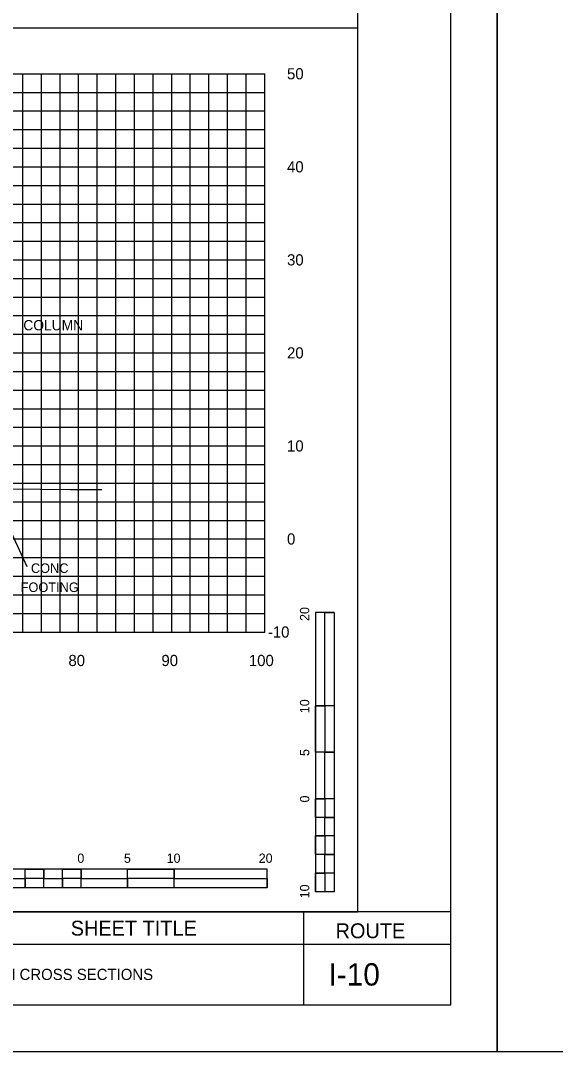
# Model space of a CAD drawing. Extents: x 2193008 to 2198143, y 1236112 to 1237864.
# Drawn here: x 2197538.5 to 2197596, y 1237118 to 1237228.8 of the extents above; entities that cross this region are included whole.
import ezdxf

# ---------------------------------------------------------------- set-up
doc = ezdxf.new("R2010")
doc.units = 0
for name, color, linetype in [('3', 7, 'Continuous'), ('31', 7, 'Continuous'), ('60', 7, 'Continuous'), ('ANNO-SHT', 7, 'Continuous'), ('ANNO-TXT', 7, 'Continuous'), ('Level 1', 7, 'Continuous'), ('Level 55', 7, 'Continuous'), ('Level 6', 7, 'Continuous'), ('LIMT-CSLINE', 7, 'Continuous'), ('M-ROADS', 7, 'Continuous'), ('SHT-BNDRY', 7, 'Continuous')]:
    doc.layers.add(name, color=color, linetype=linetype)

msp = doc.modelspace()

# ---------------------------------------------------------------- linework, layer by layer
msp.add_lwpolyline([(2197274.71, 1237133.05), (2197574.71, 1237133.05), (2197574.71, 1237323.05), (2197274.71, 1237323.05)], close=True)
at = {"layer": '3'}
for p, q in [((2197574.71, 1237133.05), (2197574.71, 1237228.05)), ((2197539.16, 1237170.13), (2197536.73, 1237175.43))]:
    msp.add_line(p, q, dxfattribs=at)
at = {"layer": '60'}
for p, q in [((2197564.71, 1237163.11), (2197564.71, 1237223.11)), ((2197564.77, 1237203.11), (2197564.71, 1237203.11)), ((2197564.77, 1237193.11), (2197564.71, 1237193.11)), ((2197564.77, 1237183.11), (2197564.71, 1237183.11)), ((2197564.77, 1237173.11), (2197564.71, 1237173.11)), ((2197434.71, 1237163.11), (2197564.71, 1237163.11)), ((2197544.71, 1237163.05), (2197544.71, 1237163.11)), ((2197554.71, 1237163.05), (2197554.71, 1237163.11)), ((2197564.71, 1237163.05), (2197564.71, 1237163.11)), ((2197564.77, 1237163.11), (2197564.71, 1237163.11))]:
    msp.add_line(p, q, dxfattribs=at)
at = {"layer": 'ANNO-TXT'}
for p, q in [((2197537.37, 1237129.57), (2197568.9, 1237129.57)), ((2197568.9, 1237129.57), (2197584.71, 1237129.57))]:
    msp.add_line(p, q, dxfattribs=at)
at = {"layer": 'Level 1'}
for p, q in [((2197274.71, 1237228.05), (2197574.71, 1237228.05)), ((2197570.18, 1237165.19), (2197570.18, 1237135.19)), ((2197572.18, 1237165.19), (2197570.18, 1237165.19)), ((2197572.18, 1237165.19), (2197572.18, 1237155.19)), ((2197572.18, 1237165.19), (2197572.18, 1237135.19)), ((2197571.18, 1237155.19), (2197570.18, 1237155.19)), ((2197572.18, 1237155.19), (2197570.18, 1237155.19)), ((2197571.18, 1237155.19), (2197571.18, 1237150.19)), ((2197572.18, 1237150.19), (2197570.18, 1237150.19)), ((2197572.18, 1237150.19), (2197571.18, 1237150.19)), ((2197572.18, 1237150.19), (2197572.18, 1237145.19)), ((2197571.18, 1237145.19), (2197570.18, 1237145.19)), ((2197572.18, 1237145.19), (2197570.18, 1237145.19)), ((2197571.18, 1237145.19), (2197571.18, 1237143.19)), ((2197572.18, 1237143.19), (2197571.18, 1237143.19)), ((2197572.18, 1237143.19), (2197572.18, 1237141.19)), ((2197571.18, 1237141.19), (2197570.18, 1237141.19)), ((2197571.18, 1237141.19), (2197571.18, 1237139.19)), ((2197572.18, 1237139.19), (2197571.18, 1237139.19)), ((2197572.18, 1237139.19), (2197572.18, 1237137.19)), ((2197564.97, 1237137.63), (2197534.97, 1237137.63)), ((2197540.97, 1237136.63), (2197540.97, 1237137.63)), ((2197544.97, 1237136.63), (2197544.97, 1237137.63)), ((2197544.97, 1237135.63), (2197544.97, 1237137.63)), ((2197549.97, 1237135.63), (2197549.97, 1237137.63)), ((2197554.97, 1237136.63), (2197554.97, 1237137.63)), ((2197554.97, 1237135.63), (2197554.97, 1237137.63)), ((2197564.97, 1237135.63), (2197564.97, 1237137.63)), ((2197571.18, 1237137.19), (2197570.18, 1237137.19)), ((2197571.18, 1237137.19), (2197571.18, 1237135.19)), ((2197538.97, 1237135.63), (2197538.97, 1237136.63)), ((2197540.97, 1237136.63), (2197538.97, 1237136.63)), ((2197542.97, 1237135.63), (2197542.97, 1237136.63)), ((2197544.97, 1237136.63), (2197542.97, 1237136.63)), ((2197549.97, 1237135.63), (2197549.97, 1237136.63)), ((2197554.97, 1237136.63), (2197549.97, 1237136.63)), ((2197564.97, 1237135.63), (2197534.97, 1237135.63)), ((2197538.97, 1237135.63), (2197536.97, 1237135.63)), ((2197542.97, 1237135.63), (2197540.97, 1237135.63)), ((2197549.97, 1237135.63), (2197544.97, 1237135.63)), ((2197564.97, 1237135.63), (2197554.97, 1237135.63)), ((2197572.18, 1237135.19), (2197570.18, 1237135.19))]:
    msp.add_line(p, q, dxfattribs=at)
for points in [[(2197571.18, 1237155.19), (2197571.18, 1237165.19), (2197572.18, 1237165.19), (2197572.18, 1237155.19)], [(2197570.18, 1237150.19), (2197570.18, 1237155.19), (2197571.18, 1237155.19), (2197571.18, 1237150.19)], [(2197571.18, 1237145.19), (2197571.18, 1237150.19), (2197572.18, 1237150.19), (2197572.18, 1237145.19)], [(2197570.18, 1237143.19), (2197570.18, 1237145.19), (2197571.18, 1237145.19), (2197571.18, 1237143.19)], [(2197571.18, 1237141.19), (2197571.18, 1237143.19), (2197572.18, 1237143.19), (2197572.18, 1237141.19)], [(2197570.18, 1237139.19), (2197570.18, 1237141.19), (2197571.18, 1237141.19), (2197571.18, 1237139.19)], [(2197571.18, 1237137.19), (2197571.18, 1237139.19), (2197572.18, 1237139.19), (2197572.18, 1237137.19)], [(2197538.97, 1237137.63), (2197540.97, 1237137.63), (2197540.97, 1237136.63), (2197538.97, 1237136.63)], [(2197542.97, 1237137.63), (2197544.97, 1237137.63), (2197544.97, 1237136.63), (2197542.97, 1237136.63)], [(2197549.97, 1237137.63), (2197554.97, 1237137.63), (2197554.97, 1237136.63), (2197549.97, 1237136.63)], [(2197570.18, 1237135.19), (2197570.18, 1237137.19), (2197571.18, 1237137.19), (2197571.18, 1237135.19)], [(2197536.97, 1237136.63), (2197538.97, 1237136.63), (2197538.97, 1237135.63), (2197536.97, 1237135.63)], [(2197540.97, 1237136.63), (2197542.97, 1237136.63), (2197542.97, 1237135.63), (2197540.97, 1237135.63)], [(2197544.97, 1237136.63), (2197549.97, 1237136.63), (2197549.97, 1237135.63), (2197544.97, 1237135.63)], [(2197554.97, 1237136.63), (2197564.97, 1237136.63), (2197564.97, 1237135.63), (2197554.97, 1237135.63)]]:
    msp.add_lwpolyline(points, close=True, dxfattribs=at)
at = {"layer": 'Level 6'}
msp.add_line((2197584.71, 1237133.05), (2197537.37, 1237133.05), dxfattribs=at)
at = {"layer": 'M-ROADS'}
for p, q in [((2197434.71, 1237223.11), (2197564.71, 1237223.11)), ((2197538.71, 1237163.11), (2197538.71, 1237223.11)), ((2197540.71, 1237163.11), (2197540.71, 1237223.11)), ((2197542.71, 1237163.11), (2197542.71, 1237223.11)), ((2197544.71, 1237163.11), (2197544.71, 1237223.11)), ((2197546.71, 1237163.11), (2197546.71, 1237223.11)), ((2197548.71, 1237163.11), (2197548.71, 1237223.11)), ((2197550.71, 1237163.11), (2197550.71, 1237223.11)), ((2197552.71, 1237163.11), (2197552.71, 1237223.11)), ((2197554.71, 1237163.11), (2197554.71, 1237223.11)), ((2197556.71, 1237163.11), (2197556.71, 1237223.11)), ((2197558.71, 1237163.11), (2197558.71, 1237223.11)), ((2197560.71, 1237163.11), (2197560.71, 1237223.11)), ((2197562.71, 1237163.11), (2197562.71, 1237223.11)), ((2197564.71, 1237163.11), (2197564.71, 1237223.11)), ((2197434.71, 1237221.11), (2197564.71, 1237221.11)), ((2197434.71, 1237219.11), (2197564.71, 1237219.11)), ((2197434.71, 1237217.11), (2197564.71, 1237217.11)), ((2197434.71, 1237215.11), (2197564.71, 1237215.11)), ((2197434.71, 1237213.11), (2197564.71, 1237213.11)), ((2197434.71, 1237211.11), (2197564.71, 1237211.11)), ((2197434.71, 1237209.11), (2197564.71, 1237209.11)), ((2197434.71, 1237207.11), (2197564.71, 1237207.11)), ((2197434.71, 1237205.11), (2197564.71, 1237205.11)), ((2197434.71, 1237203.11), (2197564.71, 1237203.11)), ((2197434.71, 1237201.11), (2197564.71, 1237201.11)), ((2197434.71, 1237199.11), (2197564.71, 1237199.11)), ((2197434.71, 1237197.11), (2197564.71, 1237197.11)), ((2197434.71, 1237195.11), (2197564.71, 1237195.11)), ((2197434.71, 1237193.11), (2197564.71, 1237193.11)), ((2197434.71, 1237191.11), (2197564.71, 1237191.11)), ((2197434.71, 1237189.11), (2197564.71, 1237189.11)), ((2197434.71, 1237187.11), (2197564.71, 1237187.11)), ((2197434.71, 1237185.11), (2197564.71, 1237185.11)), ((2197434.71, 1237183.11), (2197564.71, 1237183.11)), ((2197434.71, 1237181.11), (2197564.71, 1237181.11)), ((2197434.71, 1237179.11), (2197564.71, 1237179.11)), ((2197434.71, 1237177.11), (2197564.71, 1237177.11)), ((2197434.71, 1237175.11), (2197564.71, 1237175.11)), ((2197434.71, 1237173.11), (2197564.71, 1237173.11)), ((2197434.71, 1237171.11), (2197564.71, 1237171.11)), ((2197434.71, 1237169.11), (2197564.71, 1237169.11)), ((2197434.71, 1237167.11), (2197564.71, 1237167.11)), ((2197434.71, 1237165.11), (2197564.71, 1237165.11)), ((2197434.71, 1237163.11), (2197564.71, 1237163.11))]:
    msp.add_line(p, q, dxfattribs=at)
for points in [[(2197249.71, 1237118.04), (2197589.71, 1237118.04), (2197589.71, 1237338.04), (2197249.71, 1237338.04)], [(2197589.71, 1237118.04), (2197929.71, 1237118.04), (2197929.71, 1237338.04), (2197589.71, 1237338.04)]]:
    msp.add_lwpolyline(points, close=True, dxfattribs=at)
msp.add_lwpolyline([(2197534.06, 1237178.54), (2197543.82, 1237178.44), (2197547.2, 1237178.44)], dxfattribs=at)
at = {"layer": 'SHT-BNDRY'}
msp.add_line((2197568.9, 1237123.04), (2197568.9, 1237133.05), dxfattribs=at)
msp.add_lwpolyline([(2197262.21, 1237123.04), (2197584.71, 1237123.04), (2197584.71, 1237333.04), (2197262.21, 1237333.04)], close=True, dxfattribs=at)

# ---------------------------------------------------------------- texts
at = {"layer": '31'}
for s, p in [('50', (2197567.11, 1237222.51)), ('40', (2197567.11, 1237212.51)), ('30', (2197567.11, 1237202.51)), ('20', (2197567.11, 1237192.51)), ('10', (2197567.11, 1237182.51)), ('0', (2197567.11, 1237172.51)), ('-10', (2197565.05, 1237162.51))]:
    msp.add_text(s, height=1.2, dxfattribs=at).set_placement(p)
at = {"layer": 'ANNO-SHT'}
for s, height, p in [(' I-10 ', 2.4, (2197570.67, 1237125.11)), ('          SIGN CROSS SECTIONS          ', 1.2, (2197529.53, 1237125.71))]:
    msp.add_text(s, height=height, rotation=360, dxfattribs=at).set_placement(p)
at = {"layer": 'ANNO-TXT'}
for s, p in [('SHEET TITLE', (2197543.86, 1237130.48)), ('ROUTE', (2197572.33, 1237130.2))]:
    msp.add_text(s, height=1.6, dxfattribs=at).set_placement(p)
at = {"layer": 'Level 1'}
for s, height, rotation, p in [('20', 0.999, 90.0572, (2197569.5, 1237164.3)), ('10', 0.999, 90.0572, (2197569.5, 1237154.39)), ('5', 1, 90.0572, (2197569.5, 1237149.78)), ('0', 1, 90.0572, (2197569.5, 1237144.79)), ('0', 1, 0.0572, (2197544.57, 1237138.3)), ('5', 0.999, 0.0572, (2197549.58, 1237138.3)), ('10', 0.999, 0.0572, (2197554.17, 1237138.3)), ('20', 0.999, 0.0572, (2197564.07, 1237138.3)), ('10', 0.999, 90.0572, (2197569.5, 1237134.49))]:
    msp.add_text(s, height=height, rotation=rotation, dxfattribs=at).set_placement(p)
at = {"layer": 'Level 55'}
for s, height, p in [('COLUMN', 1.11, (2197538.76, 1237195.53)), ('CONC', 1.025, (2197539.58, 1237169.46)), ('FOOTING', 1.025, (2197538.48, 1237167.41))]:
    msp.add_text(s, height=height, dxfattribs=at).set_placement(p)
at = {"layer": 'LIMT-CSLINE'}
for s, p in [('80', (2197543.61, 1237159.45)), ('90', (2197553.61, 1237159.45)), ('100', (2197563.01, 1237159.45))]:
    msp.add_text(s, height=1.2, dxfattribs=at).set_placement(p)

doc.saveas('drawing.dxf')
